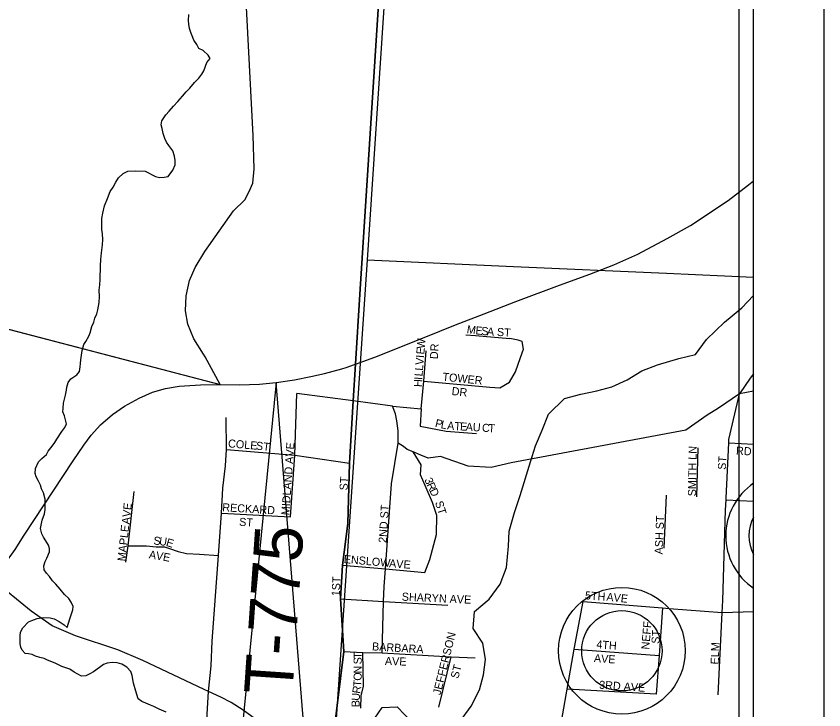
# Model space of a CAD drawing. Extents: x 0 to 34, y 0 to 22.
# Drawn here: x 8.552 to 9.5, y 16.95 to 17.764 of the extents above; entities that cross this region are included whole.
import ezdxf

# ---------------------------------------------------------------- set-up
doc = ezdxf.new("R2010")
doc.units = 0
for name, color, linetype in [('GM_P_State_Alignment', 7, 'Continuous'), ('GM_X_County', 7, 'Continuous'), ('GM_X_County_Road', 7, 'Continuous'), ('GM_X_Minor_River', 7, 'Continuous'), ('GM_X_Section', 7, 'Continuous'), ('GM_X_State_Route', 7, 'Continuous'), ('GM_X_Township', 7, 'Continuous'), ('GM_X_Township_Road', 7, 'Continuous'), ('GM_X_Township_Road_Text', 7, 'Continuous'), ('GM_X_Township_ROW', 7, 'Continuous'), ('GM_X_Township_Subdivision', 7, 'Continuous'), ('GM_X_Township_Subdivision_Text', 7, 'Continuous'), ('GM_X_Unincorporated', 7, 'Continuous'), ('GM_X_Unincorporated_Location', 7, 'Continuous'), ('SH_Data', 7, 'Continuous'), ('SH_Text', 7, 'Continuous')]:
    doc.layers.add(name, color=color, linetype=linetype)

msp = doc.modelspace()

# ---------------------------------------------------------------- linework, layer by layer
at = {"layer": 'GM_P_State_Alignment'}
msp.add_lwpolyline([(8.50045, 17.40733), (8.79115, 17.33137)], dxfattribs=at)
at = {"layer": 'GM_X_County'}
msp.add_lwpolyline([(9.41749, 16.62026), (9.41749, 20.9), (2.61749, 20.9), (2.61749, 15.16941)], dxfattribs=at)
at = {"layer": 'GM_X_County_Road'}
for points in [[(8.77236, 16.97343), (8.70042, 17.00732), (8.67106, 17.0201), (8.62143, 17.03637), (8.5939, 17.04803), (8.56928, 17.06554), (8.52383, 17.10199)], [(8.76006, 16.71683), (8.76568, 16.77388), (8.77358, 16.89927), (8.77457, 16.92445), (8.77727, 16.97112)], [(8.94037, 16.85084), (8.91659, 16.8597), (8.91318, 16.86132), (8.89722, 16.87058), (8.87941, 16.88492), (8.8697, 16.89603), (8.85443, 16.91593), (8.84518, 16.92657), (8.83269, 16.9386), (8.81812, 16.94901), (8.804, 16.95803), (8.79175, 16.96429), (8.77727, 16.97112), (8.77236, 16.97343)]]:
    msp.add_lwpolyline(points, dxfattribs=at)
at = {"layer": 'GM_X_Minor_River'}
for points in [[(8.77115, 17.72367), (8.76627, 17.72603), (8.76369, 17.73064), (8.76037, 17.73563), (8.75819, 17.74061), (8.75675, 17.74481), (8.75531, 17.74939), (8.75426, 17.75435), (8.75397, 17.75891), (8.75446, 17.76575)], [(8.58562, 17.18479), (8.58573, 17.19125), (8.58545, 17.19696), (8.58368, 17.20421), (8.58149, 17.20881), (8.58005, 17.2134), (8.5775, 17.21877), (8.57492, 17.223), (8.57385, 17.22682), (8.57433, 17.23289), (8.57788, 17.24082), (8.58173, 17.24456), (8.58712, 17.24941), (8.58908, 17.25318), (8.59373, 17.25918), (8.59683, 17.26331), (8.59917, 17.26708), (8.60539, 17.27609), (8.60888, 17.28098), (8.61085, 17.28513), (8.60836, 17.29468), (8.60654, 17.29927), (8.60662, 17.30345), (8.6071, 17.30953), (8.60954, 17.31899), (8.61077, 17.32467), (8.61122, 17.32847), (8.61283, 17.33376), (8.61594, 17.33827), (8.62283, 17.34272), (8.62593, 17.34684), (8.62678, 17.35215), (8.62723, 17.35595), (8.62768, 17.3605), (8.62816, 17.36581), (8.62901, 17.3715), (8.63103, 17.37831), (8.63336, 17.38207), (8.63688, 17.3881), (8.63847, 17.39225), (8.64048, 17.39944), (8.64285, 17.40472), (8.64406, 17.40926), (8.64643, 17.41454), (8.64764, 17.41909), (8.64893, 17.4278), (8.64943, 17.43464), (8.64918, 17.44225), (8.64967, 17.44832), (8.65016, 17.45477), (8.65044, 17.47073), (8.65095, 17.47833), (8.65184, 17.48591), (8.65314, 17.49539), (8.65325, 17.50147), (8.65299, 17.50832), (8.65232, 17.51327), (8.65203, 17.51822), (8.65217, 17.5262), (8.65341, 17.53263), (8.65546, 17.54134), (8.65864, 17.54965), (8.66181, 17.55795), (8.66531, 17.56322), (8.66844, 17.56886), (8.67194, 17.57412), (8.67733, 17.57897), (8.68268, 17.58192), (8.69178, 17.58215), (8.70314, 17.58195), (8.71515, 17.57567), (8.72005, 17.57444), (8.72536, 17.57473), (8.72992, 17.5758), (8.73573, 17.58292), (8.73811, 17.58934), (8.7382, 17.59428), (8.73754, 17.59961), (8.73537, 17.60573), (8.73093, 17.61188), (8.72797, 17.61573), (8.72616, 17.62032), (8.72436, 17.62605), (8.72295, 17.63178), (8.72189, 17.63635), (8.72273, 17.6409), (8.7274, 17.64804), (8.73126, 17.65216), (8.73629, 17.65815), (8.74131, 17.66376), (8.74672, 17.66975), (8.75136, 17.67499), (8.7556, 17.67948), (8.76102, 17.68585), (8.76603, 17.69108), (8.76952, 17.69558), (8.77186, 17.69972), (8.77545, 17.70954), (8.77931, 17.71403), (8.77711, 17.71787), (8.77115, 17.72367)], [(9.07225, 16.93498), (9.08588, 16.95398), (9.09571, 16.97299), (9.10025, 16.99048), (9.10252, 17.00872), (9.09949, 17.02772), (9.08813, 17.04519), (9.08964, 17.06495), (9.10705, 17.0794), (9.11992, 17.09688), (9.12748, 17.11664), (9.12975, 17.14172), (9.1305, 17.15919), (9.13656, 17.18123), (9.14337, 17.20099), (9.15547, 17.2405), (9.16153, 17.25949), (9.1691, 17.27773), (9.17667, 17.29672), (9.19559, 17.31496), (9.21451, 17.32028), (9.23344, 17.32409), (9.25085, 17.32866), (9.26901, 17.33702), (9.28643, 17.34766), (9.30459, 17.35451), (9.32957, 17.36211), (9.34925, 17.36668), (9.36212, 17.38415), (9.38331, 17.40467), (9.40375, 17.42138), (9.41749, 17.43575)], [(8.72771, 16.9469), (8.71944, 16.95047), (8.71343, 16.95361), (8.70929, 16.95483), (8.70365, 16.95721), (8.69914, 16.95919), (8.69465, 16.9623), (8.69215, 16.97148), (8.68928, 16.98066), (8.68792, 16.98981), (8.68611, 16.99441), (8.68165, 16.99943), (8.67565, 17.00296), (8.67, 17.00457), (8.66432, 17.00505), (8.65863, 17.00439), (8.65405, 17.00256), (8.64945, 16.99922), (8.64254, 16.99401), (8.63796, 16.9918), (8.63338, 16.9896), (8.62844, 16.98892), (8.62394, 16.99128), (8.61981, 16.99364), (8.61457, 16.99715), (8.60515, 17.00035), (8.59727, 17.00429), (8.58824, 17.00787), (8.58449, 17.00984), (8.5792, 17.01107), (8.57431, 17.01267), (8.57018, 17.01465), (8.56602, 17.01509), (8.56224, 17.01554), (8.55852, 17.01941), (8.55707, 17.02324), (8.55638, 17.02705), (8.55647, 17.03276), (8.55616, 17.03657), (8.55661, 17.04074), (8.55935, 17.04564), (8.56591, 17.05276), (8.5701, 17.05421), (8.57621, 17.05677), (8.58342, 17.05779), (8.59137, 17.05765), (8.59628, 17.05643), (8.6019, 17.05329), (8.6079, 17.04938), (8.61163, 17.04627), (8.61285, 17.0512), (8.61446, 17.0565), (8.61805, 17.06709), (8.61849, 17.07088), (8.61631, 17.07587), (8.61335, 17.0801), (8.60851, 17.08475), (8.60332, 17.0913), (8.59811, 17.0971), (8.5944, 17.10096), (8.59069, 17.10597), (8.58735, 17.10983), (8.58439, 17.11369), (8.5841, 17.11863), (8.58569, 17.12355), (8.58766, 17.1277), (8.59081, 17.13487), (8.59089, 17.13906), (8.58944, 17.14289), (8.5865, 17.14788), (8.58354, 17.15212), (8.58172, 17.15633), (8.58031, 17.16244), (8.58199, 17.1723), (8.58477, 17.17948), (8.58562, 17.18479)], [(8.96855, 16.9334), (8.98142, 16.95241), (8.99883, 16.95318), (9.017, 16.93419)]]:
    msp.add_lwpolyline(points, dxfattribs=at)
at = {"layer": 'GM_X_Section'}
msp.add_line((9.41749, 17.45743), (9.41749, 18.48789), dxfattribs=at)
msp.add_lwpolyline([(9.41749, 18.48789), (9.03163, 18.50637), (8.98573, 17.80947), (8.96369, 17.47789), (9.1355, 17.47005), (9.31542, 17.46198), (9.41749, 17.45743)], dxfattribs=at)
msp.add_lwpolyline([(7.90779, 17.87153), (8.98573, 17.80947), (8.96369, 17.47789), (8.91849, 16.80562), (7.83957, 16.86322)], close=True, dxfattribs=at)
at = {"layer": 'GM_X_State_Route'}
for points in [[(8.77166, 17.36688), (8.7601, 17.38501), (8.75307, 17.40213), (8.75032, 17.41802), (8.75124, 17.43545), (8.75521, 17.45348), (8.76193, 17.46877), (8.77325, 17.48773), (8.80694, 17.53532), (8.8202, 17.54809), (8.82511, 17.55791), (8.82953, 17.56773), (8.831, 17.58444), (8.83002, 17.62373), (8.81734, 17.86465)], [(8.94877, 17.35492), (8.95015, 17.35542), (8.97284, 17.36368), (9.03063, 17.38654), (9.06755, 17.40164), (9.10118, 17.41459), (9.13814, 17.4288), (9.18963, 17.44818), (9.22522, 17.46105), (9.25334, 17.47206), (9.28149, 17.48453), (9.31621, 17.50276), (9.34351, 17.51814), (9.38748, 17.54725), (9.41159, 17.56573), (9.41749, 17.57048)], [(8.79115, 17.33137), (8.77355, 17.36391), (8.77166, 17.36688)], [(8.79115, 17.33137), (8.81369, 17.33094), (8.83722, 17.33195), (8.857, 17.33375), (8.87854, 17.33708), (8.8977, 17.34084), (8.91369, 17.34418), (8.93417, 17.34993), (8.93903, 17.35137), (8.94877, 17.35492)], [(8.52383, 17.10199), (8.53766, 17.11972), (8.55027, 17.13793), (8.56098, 17.15457), (8.61859, 17.2417), (8.6311, 17.2603), (8.63963, 17.27196), (8.65077, 17.28419), (8.66456, 17.29638), (8.67898, 17.3061), (8.69618, 17.31557), (8.71179, 17.32228), (8.7269, 17.32669), (8.7429, 17.32942), (8.76798, 17.33096), (8.79115, 17.33137)]]:
    msp.add_lwpolyline(points, dxfattribs=at)
at = {"layer": 'GM_X_Township'}
for points in [[(9.41749, 16.62026), (9.41749, 20.9), (9.19495, 20.9)], [(8.64321, 16.43155), (8.68303, 16.44075), (8.76686, 16.44926), (8.85558, 16.47717), (8.89235, 16.48403), (8.90103, 16.6186), (8.90117, 16.62078), (8.91659, 16.8597), (8.93623, 17.01787), (8.9323, 17.07979), (8.93495, 17.1194), (8.94107, 17.16829), (8.94295, 17.23892), (8.94748, 17.31225), (8.95015, 17.35542), (8.95521, 17.43732), (9.00565, 18.22153), (9.00736, 18.24811), (9.02237, 18.49878), (9.08108, 19.18441)], [(9.08108, 19.18441), (9.02237, 18.49878), (9.00736, 18.24811), (9.00565, 18.22153), (8.95521, 17.43732), (8.95015, 17.35542), (8.94748, 17.31225), (8.94295, 17.23892), (8.94107, 17.16829), (8.93495, 17.1194), (8.9323, 17.07979), (8.93623, 17.01787), (8.91659, 16.8597), (8.90117, 16.62078), (8.90103, 16.6186), (8.89235, 16.48403), (8.96179, 16.49697), (9.0399, 16.52274), (9.14986, 16.55533), (9.19839, 16.56517), (9.24465, 16.57348), (9.30911, 16.59585), (9.35879, 16.61101), (9.41749, 16.62026)]]:
    msp.add_lwpolyline(points, dxfattribs=at)
at = {"layer": 'GM_X_Township_Road'}
for points in [[(9.02684, 17.24848), (9.01758, 17.25225), (9.01054, 17.25496), (9.00635, 17.25873), (9.00018, 17.26265), (9.00005, 17.27706), (8.99873, 17.28863), (8.99708, 17.2969), (8.99343, 17.30617), (8.94748, 17.31225), (8.88129, 17.32072)], [(9.41749, 17.32369), (9.401, 17.32039), (9.37619, 17.30352), (9.36296, 17.29525), (9.33781, 17.27772), (9.3025, 17.27111)], [(8.77727, 16.97112), (8.78044, 17.00122), (8.78177, 17.02998), (8.78928, 17.13085), (8.79283, 17.1804), (8.79416, 17.2096), (8.79725, 17.23615), (8.79858, 17.25517), (8.79813, 17.29277)]]:
    msp.add_lwpolyline(points, dxfattribs=at)
at = {"layer": 'GM_X_Township_ROW'}
msp.add_lwpolyline([(9.3025, 17.27111), (9.13271, 17.23935), (9.10922, 17.23405), (9.08242, 17.23538), (9.04968, 17.24695), (9.03545, 17.24497), (9.02684, 17.24848)], dxfattribs=at)
at = {"layer": 'GM_X_Township_Subdivision'}
for points in [[(9.03029, 17.33517), (9.10761, 17.3282), (9.11964, 17.32756), (9.13105, 17.33422), (9.13802, 17.34626), (9.14372, 17.36305), (9.14721, 17.37287), (9.14594, 17.38206), (9.14104, 17.38334), (9.13135, 17.38526)], [(9.07944, 17.38964), (9.09104, 17.3888), (9.13135, 17.38526)], [(8.99343, 17.30617), (9.02713, 17.30285), (9.03029, 17.33517), (9.03315, 17.37097)], [(9.41749, 17.34404), (9.41351, 17.33901), (9.401, 17.32039)], [(8.87895, 17.24836), (8.87897, 17.24861), (8.88129, 17.32072)], [(9.38526, 17.19796), (9.3884, 17.26285), (9.38859, 17.2667), (9.401, 17.32039)], [(8.9323, 17.07979), (8.93495, 17.1194), (8.94107, 17.16829), (8.94295, 17.23892), (8.94748, 17.31225)], [(9.02713, 17.30285), (9.02593, 17.2824), (9.05664, 17.27649), (9.0921, 17.2739)], [(8.9815, 17.01656), (8.98293, 17.07687), (8.98374, 17.09413), (8.98519, 17.11489), (8.99219, 17.21498), (9.00018, 17.26265)], [(9.3884, 17.26285), (9.41749, 17.26151)], [(8.79858, 17.25517), (8.87897, 17.24861), (8.94295, 17.23892)], [(9.03138, 17.11074), (9.03736, 17.12597), (9.04504, 17.15532), (9.0457, 17.17748), (9.04041, 17.19303), (9.03181, 17.21288), (9.02652, 17.22545), (9.02718, 17.23703), (9.01758, 17.25225)], [(9.35098, 17.19951), (9.35257, 17.25725)], [(8.87367, 17.17615), (8.87895, 17.24836)], [(8.68037, 17.12286), (8.6832, 17.14206), (8.68998, 17.20575)], [(9.31498, 17.20159), (9.31191, 17.13928)], [(9.37576, 16.96731), (9.38075, 17.06379), (9.38148, 17.0779), (9.38458, 17.18389), (9.38517, 17.19603), (9.38526, 17.19796)], [(9.38517, 17.19603), (9.41749, 17.19432)], [(8.79283, 17.1804), (8.87367, 17.17615)], [(8.6832, 17.14206), (8.70476, 17.14188), (8.71614, 17.14103), (8.72559, 17.14091), (8.73171, 17.13878), (8.74165, 17.13522), (8.75155, 17.13319), (8.7667, 17.13245), (8.78928, 17.13085)], [(8.93495, 17.1194), (8.98519, 17.11489), (9.03138, 17.11074)], [(8.9323, 17.07979), (8.98293, 17.07687), (9.05847, 17.07252)], [(9.18495, 16.90148), (9.1853, 16.90288), (9.18852, 16.91604), (9.19855, 16.97389), (9.20237, 16.99592), (9.20696, 17.02061), (9.21736, 17.07656)], [(9.21736, 17.07656), (9.31035, 17.06928), (9.31828, 17.06866)], [(9.31035, 17.06928), (9.30644, 17.01335), (9.30296, 16.96774)], [(9.31828, 17.06866), (9.38075, 17.06379), (9.41749, 17.06506)], [(8.93623, 17.01787), (8.95877, 17.01701), (8.9815, 17.01656), (9.0623, 17.01161), (9.09043, 17.01071)], [(8.9563, 16.95152), (8.95653, 16.96593), (8.95945, 16.9774), (8.95877, 17.01701)], [(9.20696, 17.02061), (9.30644, 17.01335)], [(9.04784, 16.95254), (9.0623, 17.01161)], [(9.30296, 16.96774), (9.19855, 16.97389)]]:
    msp.add_lwpolyline(points, dxfattribs=at)
at = {"layer": 'GM_X_Unincorporated'}
for p, q in [((9.41749, 17.09227), (9.41749, 17.21547)), ((9.41749, 17.13188), (9.41749, 17.17585))]:
    msp.add_line(p, q, dxfattribs=at)
for radius in [0.0744, 0.04716]:
    msp.add_circle((9.26282, 17.01885), radius, dxfattribs=at)
for radius, start, end in [(0.0744, 124.11176, 235.88824), (0.04716, 152.21374, 207.78626)]:
    msp.add_arc((9.45922, 17.15387), radius, start, end, dxfattribs=at)
at = {"layer": 'GM_X_Unincorporated_Location'}
msp.add_line((9.26282, 17.01885), (9.26282, 17.01885), dxfattribs=at)
at = {"layer": 'SH_Data'}
for p, q in [((9.5, 21), (9.5, 14)), ((9.4, 20.9), (9.4, 14.1))]:
    msp.add_line(p, q, dxfattribs=at)
msp.add_lwpolyline([(7.73156, 17.56228), (7.92525, 17.50141), (8.15329, 17.46142), (8.46546, 17.41647), (8.79115, 17.33137), (8.81369, 17.33094), (8.83722, 17.33195), (8.857, 17.33375)], dxfattribs=at)
at = {"layer": 'SH_Text'}
msp.add_lwpolyline([(9.02903, 15.19549), (8.857, 17.33375), (8.64678, 15.19549)], close=True, dxfattribs=at)

# ---------------------------------------------------------------- texts
at = {"layer": 'GM_X_Township_Road_Text'}
msp.add_text('T-775', height=0.056818, rotation=86.13014, dxfattribs=at).set_placement((8.87578, 16.96604))
at = {"layer": 'GM_X_Township_Subdivision_Text'}
for s, height, rotation, p in [('M', 0.00947, 351.74979, (9.08024, 17.39186)), ('E', 0.00947, 354.54263, (9.09063, 17.39036)), ('S', 0.00947, 355.54091, (9.09745, 17.38971)), ('A', 0.00947, 355.60696, (9.10411, 17.3892)), ('ST', 0.00947, 356.42196, (9.11589, 17.38855)), ('W', 0.00947, 85.23653, (9.03133, 17.37311)), ('DR', 0.00947, 86.98886, (9.04676, 17.36101)), ('E', 0.00947, 85.24089, (9.03078, 17.36647)), ('V', 0.00947, 85.22977, (9.02974, 17.354)), ('I', 0.00947, 85.26445, (9.03043, 17.36231)), ('L', 0.00947, 85.51485, (9.02866, 17.34073)), ('L', 0.00947, 85.2406, (9.02918, 17.34736)), ('I', 0.00947, 85.93111, (9.02837, 17.33659)), ('TOWER', 0.00947, 354.1735, (9.0518, 17.33604)), ('H', 0.00947, 88.57916, (9.02817, 17.32837)), ('DR', 0.00947, 353.99054, (9.06261, 17.31918)), ('P', 0.00947, 346.97441, (9.04287, 17.28184)), ('L', 0.00947, 348.28697, (9.04959, 17.28028)), ('A', 0.00947, 354.9922, (9.05732, 17.27875)), ('T', 0.00947, 356.66143, (9.06592, 17.27801)), ('E', 0.00947, 356.63494, (9.07257, 17.27762)), ('A', 0.00947, 356.63498, (9.07923, 17.27723)), ('U', 0.00947, 356.63226, (9.08755, 17.27674)), ('C', 0.00947, 356.63122, (9.09836, 17.2761)), ('T', 0.00947, 356.63494, (9.10585, 17.27566)), ('COLE', 0.00947, 355.23586, (8.8001, 17.25771)), ('ST', 0.00947, 352.87498, (8.83267, 17.2552)), ('MIDLAND AVE', 0.0094697, 85.91352, (8.87234, 17.17772)), ('SMITH LN', 0.00947, 89.1157, (9.34983, 17.20013)), ('RD', 0.00947, 356.98759, (9.39669, 17.24912)), ('ST', 0.00947, 86.41207, (9.38484, 17.23105)), ('ST', 0.00947, 86.42557, (8.94067, 17.20688)), ('3', 0.00947, 291.78258, (9.0308, 17.21984)), ('R', 0.00947, 295.14084, (9.03321, 17.21387)), ('D', 0.00947, 296.40517, (9.03649, 17.20688)), ('AVE', 0.00947, 84.09703, (8.68484, 17.16695)), ('RECKARD', 0.00947, 356.53151, (8.79339, 17.18271)), ('2ND ST', 0.00947, 86.34976, (8.98651, 17.14521)), ('ST', 0.00947, 287.35773, (9.04332, 17.19313)), ('ASH ST', 0.00947, 87.56467, (9.31067, 17.13184)), ('ST', 0.00947, 356.42367, (8.81321, 17.16562)), ('MAPLE', 0.00947, 83.92668, (8.67984, 17.12356)), ('S', 0.00947, 355.61413, (8.71252, 17.14355)), ('U', 0.00947, 352.9563, (8.71906, 17.14305)), ('E', 0.00947, 343.25234, (8.72691, 17.14212)), ('A', 0.00947, 351.5438, (8.70699, 17.12742)), ('V', 0.00947, 350.78198, (8.7152, 17.1262)), ('E', 0.00947, 349.13536, (8.72335, 17.12487)), ('ENSLOW', 0.00947, 355.07266, (8.93594, 17.12188)), ('AVE', 0.00947, 356.05501, (8.98924, 17.11688)), ('1ST', 0.00947, 87.51183, (8.9315, 17.08268)), ('SHARYN AVE', 0.00947, 357.42654, (9.00419, 17.07771)), ('5TH', 0.00947, 355.42599, (9.21926, 17.07937)), ('AVE', 0.00947, 354.09322, (9.2443, 17.07771)), ('NEFF', 0.00947, 84.9539, (9.29483, 17.02004)), ('JEFFERSON', 0.00947, 76.15024, (9.04989, 16.96636)), ('ST', 0.00947, 86.42567, (9.30693, 17.02685)), ('BARBARA', 0.00947, 356.58384, (8.96925, 17.01938)), ('4TH', 0.00947, 355.42491, (9.23259, 17.02188)), ('ELM', 0.00947, 88.02613, (9.3765, 17.00266)), ('T', 0.00947, 90, (8.95733, 17.00958)), ('S', 0.00947, 90, (8.95733, 17.00291)), ('AVE', 0.00947, 358.02516, (8.98445, 17.00227)), ('AVE', 0.00947, 356.05407, (9.22978, 17.00563)), ('N', 0.00947, 89.99557, (8.95733, 16.99208)), ('ST', 0.00947, 75.06268, (9.07063, 16.98553)), ('O', 0.00947, 89.53525, (8.95726, 16.98366)), ('R', 0.00947, 80.60804, (8.95542, 16.96801)), ('T', 0.00947, 85.82508, (8.95675, 16.97634)), ('3RD AVE', 0.00947, 356.0548, (9.2359, 16.97438)), ('U', 0.00947, 86.54466, (8.95494, 16.95995)), ('B', 0.00947, 89.1014, (8.95483, 16.95256))]:
    msp.add_text(s, height=height, rotation=rotation, dxfattribs=at).set_placement(p)

doc.saveas('drawing.dxf')
